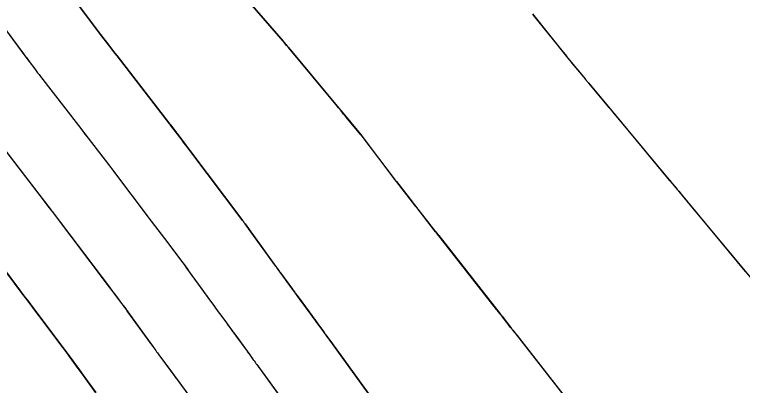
# Model space of a CAD drawing. Extents: x 954385 to 988206, y 1868364 to 1924553.
# Drawn here: x 955958.51 to 955998.24, y 1922751.09 to 1922771.33 of the extents above; entities that cross this region are included whole.
import ezdxf

# ---------------------------------------------------------------- set-up
doc = ezdxf.new("R2010")
doc.units = 0
for name, color, linetype in [('1', 7, 'Continuous'), ('Default', 7, 'Continuous'), ('Ex_Major Contours', 7, 'Continuous'), ('Ex_Minor Contours', 7, 'Continuous')]:
    doc.layers.add(name, color=color, linetype=linetype)

msp = doc.modelspace()

# ---------------------------------------------------------------- linework, layer by layer
at = {"layer": '1'}
for points in [[(955989.723, 1922748.982), (955985.952, 1922753.812), (955985.922, 1922753.85), (955985.892, 1922753.887), (955985.862, 1922753.925), (955985.831, 1922753.962), (955985.708, 1922754.111), (955985.677, 1922754.148), (955985.647, 1922754.186), (955985.616, 1922754.223), (955985.587, 1922754.261), (955985.398, 1922754.503), (955985.39, 1922754.512), (955985.366, 1922754.542), (955985.36, 1922754.549), (955985.097, 1922754.887), (955985.092, 1922754.893), (955985.045, 1922754.954), (955985.036, 1922754.964), (955985.028, 1922754.974), (955985.02, 1922754.984), (955985.012, 1922754.994), (955984.894, 1922755.135), (955984.872, 1922755.162), (955984.85, 1922755.189), (955984.828, 1922755.217), (955984.806, 1922755.244), (955981.538, 1922759.418), (955981.526, 1922759.433), (955981.502, 1922759.462), (955981.49, 1922759.477), (955980.404, 1922760.869), (955980.4, 1922760.875), (955980.281, 1922761.027), (955980.23, 1922761.092), (955979.349, 1922762.218), (955979.341, 1922762.228), (955979.326, 1922762.246), (955979.304, 1922762.274), (955979.293, 1922762.288), (955977.475, 1922764.691), (955977.47, 1922764.697), (955977.466, 1922764.703), (955977.461, 1922764.709), (955977.456, 1922764.715), (955977.431, 1922764.743), (955977.421, 1922764.755), (955977.416, 1922764.761), (955976.607, 1922765.737), (955976.471, 1922765.901), (955976.334, 1922766.066), (955976.198, 1922766.23), (955976.061, 1922766.395), (955973.463, 1922769.522), (955973.438, 1922769.553), (955973.412, 1922769.584), (955973.387, 1922769.615), (955973.361, 1922769.647), (955973.21, 1922769.835), (955973.207, 1922769.838), (955973.18, 1922769.868), (955973.169, 1922769.881), (955969.53, 1922774.078)], [(955978.191, 1922750.149), (955975.711, 1922753.561), (955975.547, 1922753.786), (955975.383, 1922754.011), (955975.056, 1922754.461), (955974.974, 1922754.574), (955974.892, 1922754.686), (955974.81, 1922754.799), (955974.728, 1922754.911), (955974.063, 1922755.824), (955973.836, 1922756.135), (955973.796, 1922756.19), (955973.684, 1922756.344), (955973.003, 1922757.274), (955972.847, 1922757.487), (955972.825, 1922757.517), (955972.803, 1922757.548), (955972.781, 1922757.578), (955972.758, 1922757.609), (955971.411, 1922759.467), (955971.094, 1922759.904), (955971.048, 1922759.966), (955971.002, 1922760.028), (955970.956, 1922760.09), (955970.91, 1922760.152), (955968.069, 1922763.918), (955967.964, 1922764.057), (955967.86, 1922764.195), (955967.755, 1922764.334), (955967.65, 1922764.473), (955967.028, 1922765.297), (955967.017, 1922765.312), (955966.991, 1922765.345), (955964.102, 1922769.082), (955963.99, 1922769.227), (955963.877, 1922769.372), (955963.765, 1922769.517), (955963.653, 1922769.662), (955963.204, 1922770.242), (955963.093, 1922770.388), (955962.982, 1922770.534), (955962.871, 1922770.68), (955962.762, 1922770.827), (955961.615, 1922772.375)], [(955986.797, 1922771.33), (955986.806, 1922771.319), (955986.815, 1922771.308), (955986.823, 1922771.297), (955988.456, 1922769.269), (955988.575, 1922769.122), (955988.694, 1922768.975), (955988.814, 1922768.829), (955988.934, 1922768.684), (955989.655, 1922767.817), (955989.662, 1922767.808), (955989.675, 1922767.792), (955989.815, 1922767.623), (955989.822, 1922767.614), (955989.835, 1922767.597), (955989.837, 1922767.595), (955990.999, 1922766.195), (955991.01, 1922766.181), (955991.173, 1922765.986), (955991.228, 1922765.92), (955991.283, 1922765.854), (955994.242, 1922762.299), (955994.285, 1922762.248), (955994.328, 1922762.197), (955994.371, 1922762.146), (955994.414, 1922762.095), (955994.657, 1922761.81), (955994.673, 1922761.791), (955994.689, 1922761.772), (955994.739, 1922761.712), (955994.773, 1922761.671), (955994.785, 1922761.657), (955995.042, 1922761.347), (955995.279, 1922761.062), (955995.296, 1922761.042), (955995.322, 1922761.011), (955995.331, 1922761), (955998.392, 1922757.31)], [(955958.013, 1922770.518), (955959.077, 1922769.082), (955959.307, 1922768.771), (955959.614, 1922768.357), (955959.691, 1922768.254), (955959.768, 1922768.151), (955959.846, 1922768.048), (955959.925, 1922767.946), (955961.996, 1922765.268), (955962.173, 1922765.039), (955962.35, 1922764.81), (955962.527, 1922764.581), (955962.704, 1922764.352), (955963.761, 1922762.985), (955963.795, 1922762.941), (955963.798, 1922762.937), (955965.968, 1922760.063), (955966.147, 1922759.825), (955966.327, 1922759.587), (955966.506, 1922759.349), (955966.685, 1922759.112), (955967.47, 1922758.072), (955967.615, 1922757.878), (955967.76, 1922757.683), (955967.904, 1922757.488), (955968.047, 1922757.292), (955968.82, 1922756.225), (955969.065, 1922755.888), (955969.415, 1922755.405), (955969.485, 1922755.308), (955969.555, 1922755.212), (955969.626, 1922755.116), (955969.696, 1922755.02), (955970.077, 1922754.499), (955970.198, 1922754.334), (955970.429, 1922754.018), (955970.461, 1922753.975), (955970.578, 1922753.815), (955971.201, 1922752.96), (955971.346, 1922752.761), (955971.54, 1922752.495), (955971.589, 1922752.428), (955971.638, 1922752.361), (955971.686, 1922752.295), (955971.734, 1922752.228), (955973.429, 1922749.897)], [(955956.633, 1922765.666), (955960.021, 1922761.284), (955960.453, 1922760.727), (955960.535, 1922760.62), (955960.546, 1922760.606), (955960.569, 1922760.577), (955963.679, 1922756.456), (955964.016, 1922756.01), (955964.352, 1922755.564), (955964.436, 1922755.452), (955964.52, 1922755.34), (955964.603, 1922755.227), (955964.685, 1922755.114), (955966.059, 1922753.219), (955966.225, 1922752.991), (955966.266, 1922752.934), (955966.308, 1922752.877), (955966.349, 1922752.82), (955966.391, 1922752.763), (955967.062, 1922751.846), (955967.176, 1922751.691), (955967.216, 1922751.636), (955967.327, 1922751.484), (955968.217, 1922750.264)], [(955957.345, 1922758.209), (955958.784, 1922756.303), (955959.024, 1922755.985), (955959.265, 1922755.666), (955959.505, 1922755.348), (955959.745, 1922755.029), (955961.06, 1922753.287), (955961.17, 1922753.141), (955961.279, 1922752.995), (955961.386, 1922752.848), (955961.494, 1922752.701), (955962.029, 1922751.964), (955962.349, 1922751.522), (955962.947, 1922750.698)]]:
    msp.add_lwpolyline(points, dxfattribs=at)
at = {"layer": 'Default'}
msp.add_arc((955068.332, 1922107.114), 1145.916, 31.460692, 46.414195, dxfattribs=at)
at = {"layer": 'Ex_Major Contours'}
msp.add_lwpolyline([(955956.562, 1922765.759), (955959.891, 1922761.451), (955960.053, 1922761.241), (955960.405, 1922760.785), (955960.458, 1922760.717), (955960.53, 1922760.624), (955960.537, 1922760.615), (955960.545, 1922760.606), (955960.569, 1922760.579), (955960.57, 1922760.578), (955963.684, 1922756.448), (955963.851, 1922756.226), (955964.018, 1922756.005), (955964.353, 1922755.561), (955964.436, 1922755.45), (955964.519, 1922755.339), (955964.601, 1922755.227), (955964.683, 1922755.115), (955965.896, 1922753.442), (955965.937, 1922753.385), (955965.978, 1922753.329), (955966.02, 1922753.272), (955966.061, 1922753.216), (955966.225, 1922752.989), (955966.266, 1922752.933), (955966.307, 1922752.876), (955966.349, 1922752.82), (955966.39, 1922752.764), (955966.977, 1922751.964), (955967.041, 1922751.877), (955967.164, 1922751.71), (955967.177, 1922751.691), (955967.19, 1922751.673), (955967.203, 1922751.655), (955967.216, 1922751.637), (955967.292, 1922751.531), (955967.32, 1922751.492), (955967.326, 1922751.484), (955968.108, 1922750.412)], dxfattribs=at)
at = {"layer": 'Ex_Minor Contours'}
for points in [[(955969.53, 1922774.083), (955973.167, 1922769.88), (955973.171, 1922769.875), (955973.175, 1922769.871), (955973.179, 1922769.867), (955973.184, 1922769.863), (955973.211, 1922769.84), (955973.213, 1922769.838), (955973.363, 1922769.652), (955973.388, 1922769.621), (955973.413, 1922769.59), (955973.438, 1922769.559), (955973.463, 1922769.528), (955976.028, 1922766.438), (955976.316, 1922766.091), (955976.603, 1922765.745), (955977.462, 1922764.71), (955977.471, 1922764.698), (955977.486, 1922764.68), (955977.49, 1922764.674), (955979.326, 1922762.245), (955979.334, 1922762.236), (955979.345, 1922762.222), (955979.349, 1922762.218), (955980.226, 1922761.09), (955980.243, 1922761.068), (955980.26, 1922761.046), (955980.277, 1922761.024), (955980.294, 1922761.002), (955980.402, 1922760.867), (955981.492, 1922759.48), (955981.504, 1922759.465), (955981.541, 1922759.42), (955981.613, 1922759.334), (955981.626, 1922759.318), (955981.639, 1922759.301), (955981.652, 1922759.285), (955981.665, 1922759.269), (955985.009, 1922754.992), (955985.017, 1922754.982), (955985.025, 1922754.972), (955985.034, 1922754.962), (955985.042, 1922754.952), (955985.096, 1922754.892), (955985.099, 1922754.887), (955985.116, 1922754.868), (955985.117, 1922754.865), (955985.379, 1922754.533), (955985.386, 1922754.524), (955985.397, 1922754.51), (955985.401, 1922754.506), (955985.581, 1922754.264), (955985.612, 1922754.224), (955985.643, 1922754.183), (955985.674, 1922754.142), (955985.705, 1922754.102), (955989.329, 1922749.462)], [(955961.714, 1922772.241), (955962.762, 1922770.828), (955962.871, 1922770.681), (955962.982, 1922770.534), (955963.093, 1922770.388), (955963.205, 1922770.243), (955963.653, 1922769.663), (955963.765, 1922769.519), (955963.877, 1922769.374), (955963.99, 1922769.229), (955964.102, 1922769.084), (955966.986, 1922765.35), (955966.995, 1922765.338), (955967.017, 1922765.312), (955967.024, 1922765.302), (955967.65, 1922764.472), (955967.859, 1922764.195), (955968.069, 1922763.918), (955970.909, 1922760.152), (955970.955, 1922760.09), (955971.001, 1922760.028), (955971.047, 1922759.966), (955971.092, 1922759.904), (955971.274, 1922759.654), (955971.319, 1922759.591), (955971.365, 1922759.529), (955971.41, 1922759.467), (955971.455, 1922759.404), (955972.758, 1922757.608), (955972.78, 1922757.577), (955972.803, 1922757.547), (955972.825, 1922757.516), (955972.847, 1922757.486), (955972.959, 1922757.334), (955973.003, 1922757.273), (955973.026, 1922757.242), (955973.685, 1922756.345), (955973.698, 1922756.327), (955973.724, 1922756.29), (955973.796, 1922756.19), (955973.809, 1922756.171), (955973.822, 1922756.153), (955973.836, 1922756.135), (955973.849, 1922756.117), (955973.983, 1922755.934), (955974.036, 1922755.86), (955974.09, 1922755.787), (955974.728, 1922754.911), (955974.81, 1922754.798), (955974.892, 1922754.686), (955974.974, 1922754.573), (955975.056, 1922754.461), (955975.383, 1922754.01), (955975.465, 1922753.898), (955975.547, 1922753.785), (955975.629, 1922753.673), (955975.711, 1922753.56), (955978.191, 1922750.145)], [(955986.776, 1922771.358), (955988.631, 1922769.045), (955988.643, 1922769.03), (955988.654, 1922769.015), (955988.677, 1922768.986), (955988.682, 1922768.978), (955988.688, 1922768.971), (955988.694, 1922768.964), (955988.7, 1922768.956), (955989.656, 1922767.817), (955989.663, 1922767.809), (955989.675, 1922767.793), (955989.814, 1922767.619), (955989.831, 1922767.597), (955989.835, 1922767.593), (955990.954, 1922766.255), (955990.979, 1922766.225), (955991.004, 1922766.195), (955991.029, 1922766.166), (955991.054, 1922766.136), (955991.177, 1922765.987), (955991.227, 1922765.927), (955991.251, 1922765.898), (955994.67, 1922761.789), (955994.674, 1922761.785), (955994.726, 1922761.725), (955994.735, 1922761.715), (955994.744, 1922761.704), (955994.753, 1922761.694), (955994.761, 1922761.684), (955995.026, 1922761.364), (955995.032, 1922761.357), (955995.044, 1922761.344), (955995.055, 1922761.331), (955995.255, 1922761.092), (955995.289, 1922761.051), (955995.322, 1922761.011), (955995.356, 1922760.97), (955995.39, 1922760.93), (955999.18, 1922756.359)], [(955958.013, 1922770.52), (955959, 1922769.185), (955959.076, 1922769.081), (955959.153, 1922768.977), (955959.23, 1922768.874), (955959.306, 1922768.77), (955959.613, 1922768.357), (955959.69, 1922768.253), (955959.768, 1922768.151), (955959.846, 1922768.048), (955959.924, 1922767.946), (955961.996, 1922765.269), (955962.173, 1922765.04), (955962.35, 1922764.811), (955962.527, 1922764.582), (955962.704, 1922764.353), (955963.763, 1922762.982), (955963.768, 1922762.975), (955963.779, 1922762.962), (955963.8, 1922762.935), (955965.967, 1922760.061), (955966.147, 1922759.824), (955966.326, 1922759.586), (955966.505, 1922759.348), (955966.685, 1922759.11), (955967.468, 1922758.071), (955967.614, 1922757.877), (955967.759, 1922757.682), (955967.903, 1922757.487), (955968.046, 1922757.291), (955968.739, 1922756.338), (955968.82, 1922756.225), (955968.902, 1922756.113), (955968.984, 1922756), (955969.066, 1922755.888), (955969.416, 1922755.405), (955969.486, 1922755.308), (955969.556, 1922755.212), (955969.626, 1922755.116), (955969.696, 1922755.02), (955970.038, 1922754.554), (955970.078, 1922754.499), (955970.119, 1922754.444), (955970.159, 1922754.389), (955970.199, 1922754.334), (955970.42, 1922754.033), (955970.431, 1922754.019), (955970.441, 1922754.004), (955970.452, 1922753.99), (955970.462, 1922753.976), (955970.518, 1922753.897), (955970.535, 1922753.872), (955970.565, 1922753.831), (955970.583, 1922753.806), (955971.153, 1922753.027), (955971.201, 1922752.961), (955971.25, 1922752.894), (955971.298, 1922752.827), (955971.347, 1922752.761), (955971.541, 1922752.495), (955971.589, 1922752.428), (955971.638, 1922752.361), (955971.686, 1922752.295), (955971.735, 1922752.228), (955973.429, 1922749.898)], [(955962.946, 1922750.697), (955962.311, 1922751.573), (955961.99, 1922752.015), (955961.51, 1922752.677), (955961.394, 1922752.836), (955961.278, 1922752.994), (955961.16, 1922753.152), (955961.042, 1922753.309), (955959.838, 1922754.906), (955959.597, 1922755.224), (955959.357, 1922755.543), (955959.117, 1922755.861), (955958.877, 1922756.18), (955957.346, 1922758.21)]]:
    msp.add_lwpolyline(points, dxfattribs=at)

doc.saveas('drawing.dxf')
